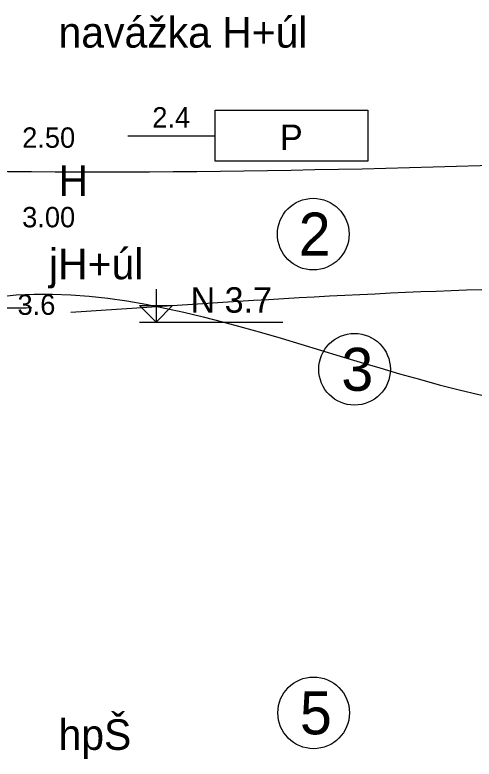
# Model space of a CAD drawing. Extents: x 3042 to 4120, y 576 to 2694.
# Drawn here: x 3528.95 to 3544.97, y 1279.75 to 1305.71 of the extents above; entities that cross this region are included whole.
import ezdxf

# ---------------------------------------------------------------- set-up
doc = ezdxf.new("R2010")
doc.units = 0
for name, color, linetype in [('52', 7, 'Continuous'), ('61', 7, 'Continuous'), ('62', 7, 'Continuous'), ('rozhraní', 7, 'Continuous')]:
    doc.layers.add(name, color=color, linetype=linetype)

msp = doc.modelspace()

# ---------------------------------------------------------------- linework, layer by layer
at = {"layer": '61'}
msp.add_line((3533.302, 1294.995), (3538.298, 1294.995), dxfattribs=at)
msp.add_lwpolyline([(3533.874, 1296.138), (3533.874, 1294.995), (3533.302, 1295.567), (3534.445, 1295.567), (3533.874, 1294.995)], dxfattribs=at)
at = {"layer": '62'}
msp.add_line((3532.887, 1301.495), (3535.935, 1301.495), dxfattribs=at)
msp.add_lwpolyline([(3541.269, 1300.606), (3535.935, 1300.606), (3535.935, 1302.384), (3541.269, 1302.384), (3541.269, 1300.606)], dxfattribs=at)
at = {"layer": 'rozhraní'}
for centre in [(3539.36, 1298.061), (3540.801, 1293.345), (3539.374, 1281.36)]:
    msp.add_circle(centre, 1.25, dxfattribs=at)
for points in [[(3215.367, 1295.492), (3223.007, 1295.445), (3284.237, 1298.745), (3466.926, 1305.295), (3469.69, 1305.295), (3507.357, 1301.345), (3560.04, 1300.995)], [(3271.345, 1282.999), (3284.237, 1284.245), (3297.343, 1284.894), (3310.501, 1285.162), (3323.62, 1285.371), (3336.607, 1285.845), (3347.74, 1287.702), (3358.827, 1290.97), (3369.9, 1294.05), (3375.439, 1295.021), (3378.212, 1295.276), (3380.987, 1295.345), (3390.374, 1294.201), (3399.75, 1291.756), (3409.16, 1289.169), (3418.647, 1287.595), (3430.693, 1286.786), (3442.786, 1286.102), (3454.9, 1285.59), (3467.007, 1285.295), (3487.184, 1285.301), (3497.273, 1285.651), (3507.357, 1286.345), (3512.194, 1287.141), (3526.536, 1295.496), (3547.897, 1291.945), (3557.186, 1291.945)], [(3507.357, 1297.345), (3526.536, 1295.496), (3529.536, 1295.496)], [(3530.901, 1295.341), (3547.897, 1296.195), (3556.45, 1296.195)]]:
    msp.add_spline(points, degree=3, dxfattribs=at)

# ---------------------------------------------------------------- texts
at = {"layer": '52'}
for s, height, p in [('navážka H+úl', 1.0668, (3530.474, 1304.567)), ('2.50', 0.7112, (3529.203, 1301.073)), ('H', 1.067, (3530.473, 1299.396)), ('3.00', 0.7112, (3529.203, 1298.298)), ('jH+úl', 1.0668, (3530.139, 1296.488)), ('3.6', 0.7112, (3529.041, 1295.245)), ('hpŠ', 1.0668, (3530.473, 1280.068))]:
    msp.add_text(s, height=height, dxfattribs=at).set_placement(p)
at = {"layer": '61'}
msp.add_text('N 3.7', height=0.889, dxfattribs=at).set_placement((3535.08, 1295.319))
at = {"layer": '62'}
for s, height, p in [('2.4', 0.7112, (3533.744, 1301.78)), ('P', 0.889, (3538.2, 1300.994))]:
    msp.add_text(s, height=height, dxfattribs=at).set_placement(p)
at = {"layer": 'rozhraní'}
for s, p in [('2', (3538.852, 1297.311)), ('3', (3540.339, 1292.595)), ('5', (3538.893, 1280.61))]:
    msp.add_text(s, height=1.5, dxfattribs=at).set_placement(p)

doc.saveas('drawing.dxf')
